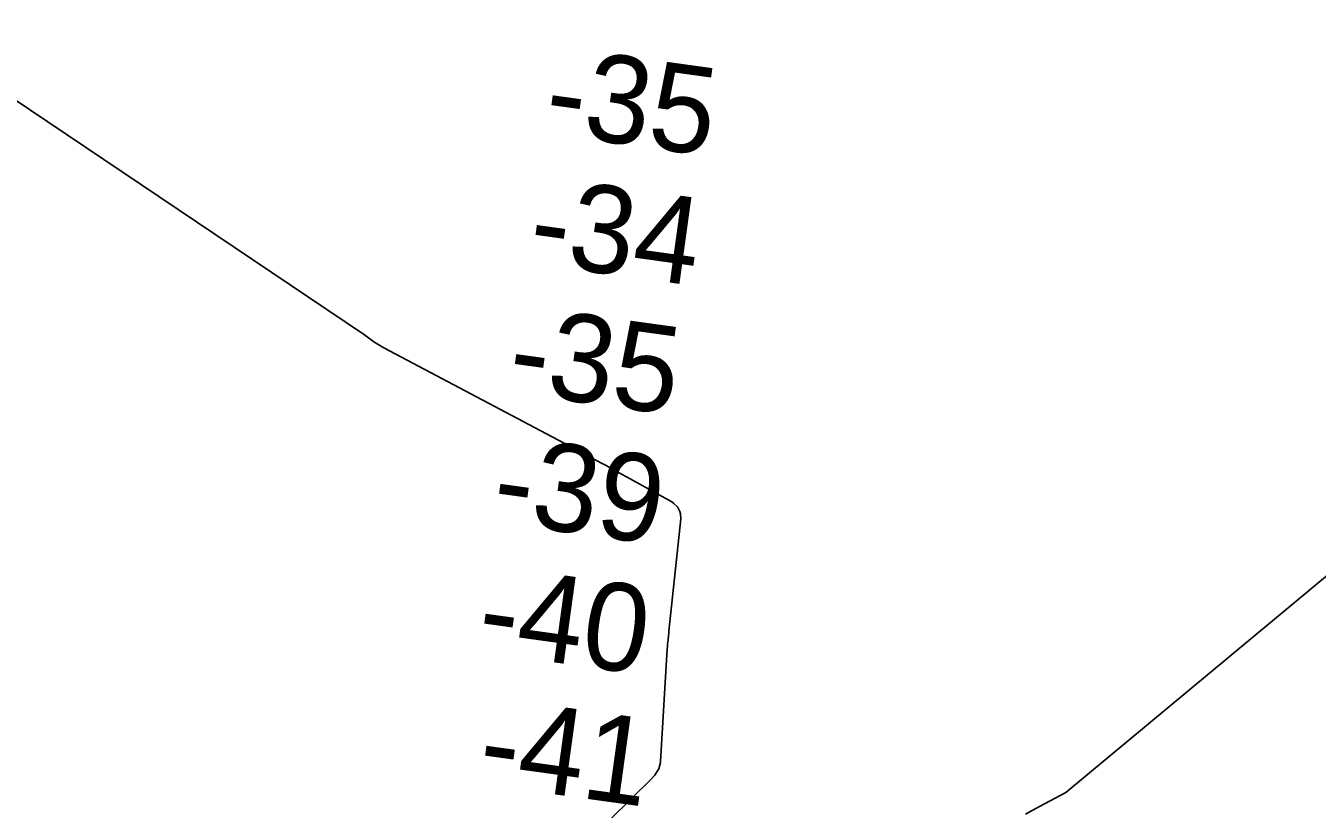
# Model space of a CAD drawing. Extents: x 3297753 to 3335611, y 652252 to 677623.
# Drawn here: x 3325372 to 3326360, y 670342 to 670942 of the extents above; entities that cross this region are included whole.
import ezdxf

# ---------------------------------------------------------------- set-up
doc = ezdxf.new("R2010")
doc.units = 0
for name, color, linetype in [('V-RIVR-RANG', 7, 'Continuous'), ('V-TOPO-DPTH', 7, 'Continuous'), ('V-TOPO-MINR', 7, 'Continuous')]:
    doc.layers.add(name, color=color, linetype=linetype)

msp = doc.modelspace()

# ---------------------------------------------------------------- linework, layer by layer
at = {"layer": 'V-TOPO-DPTH'}
for points in [[(3324932.97, 671174.92), (3325631.34, 670705.06), (3325638.43, 670699.83), (3325646, 670695.18), (3325796.93, 670615.39), (3325806.36, 670610.36), (3325815.78, 670605.29), (3325825.15, 670600.16), (3325834.51, 670594.98), (3325866.33, 670577.22), (3325867.96, 670576.12), (3325870.68, 670573.39), (3325872.57, 670569.97), (3325873.12, 670568.13), (3325873.31, 670564.27), (3325864.23, 670478.34), (3325864.05, 670476.67), (3325863.88, 670475), (3325863.52, 670471.65), (3325863.21, 670468.31), (3325863.08, 670466.63), (3325862.97, 670464.95), (3325857.84, 670378.67), (3325857.58, 670376.77), (3325856.46, 670373.15), (3325855.58, 670371.44), (3325853.37, 670368.26), (3325850.79, 670365.37), (3325771.37, 670287.1)], [(3325771.37, 670287.1), (3325850.79, 670365.37), (3325853.37, 670368.26), (3325855.58, 670371.44), (3325856.46, 670373.15), (3325857.58, 670376.77), (3325857.84, 670378.67), (3325862.97, 670464.95), (3325863.08, 670466.63), (3325863.21, 670468.31), (3325863.52, 670471.65), (3325863.88, 670475), (3325864.05, 670476.67), (3325864.23, 670478.34), (3325873.31, 670564.27), (3325873.12, 670568.13), (3325872.57, 670569.97), (3325870.68, 670573.39), (3325867.96, 670576.12), (3325866.33, 670577.22), (3325834.51, 670594.98), (3325825.15, 670600.16), (3325815.78, 670605.29), (3325806.36, 670610.36), (3325796.93, 670615.39), (3325646, 670695.18), (3325638.43, 670699.83), (3325631.34, 670705.06), (3324932.97, 671174.92)], [(3326764.15, 670850.32), (3326168.03, 670354.91), (3326147.84, 670344.24), (3326136.94, 670338.38)], [(3326136.94, 670338.38), (3326147.84, 670344.24), (3326168.03, 670354.91), (3326764.15, 670850.32)]]:
    msp.add_lwpolyline(points, dxfattribs=at)
at = {"layer": 'V-TOPO-MINR'}
for points in [[(3325771.37, 670287.1), (3325850.79, 670365.37), (3325853.37, 670368.26), (3325855.58, 670371.44), (3325856.46, 670373.15), (3325857.58, 670376.77), (3325857.84, 670378.67), (3325862.97, 670464.95), (3325863.08, 670466.63), (3325863.21, 670468.31), (3325863.52, 670471.65), (3325863.88, 670475), (3325864.05, 670476.67), (3325864.23, 670478.34), (3325873.31, 670564.27), (3325873.12, 670568.13), (3325872.57, 670569.97), (3325870.68, 670573.39), (3325867.96, 670576.12), (3325866.33, 670577.22), (3325834.51, 670594.98), (3325825.15, 670600.16), (3325815.78, 670605.29), (3325806.36, 670610.36), (3325796.93, 670615.39), (3325646, 670695.18), (3325638.43, 670699.83), (3325631.34, 670705.06), (3324932.97, 671174.92)], [(3326136.94, 670338.38), (3326147.84, 670344.24), (3326168.03, 670354.91), (3326764.15, 670850.32)]]:
    msp.add_lwpolyline(points, dxfattribs=at)

# ---------------------------------------------------------------- texts
at = {"layer": 'V-RIVR-RANG'}
for s, p in [('-35', (3325767.29, 670859.56)), ('-34', (3325755.16, 670760.29)), ('-35', (3325739.38, 670661.52)), ('-39', (3325727.26, 670562.25)), ('-40', (3325715.92, 670462.86)), ('-41', (3325716.6, 670361.82))]:
    msp.add_text(s, height=67, rotation=352.12089, dxfattribs=at).set_placement(p)

doc.saveas('drawing.dxf')
